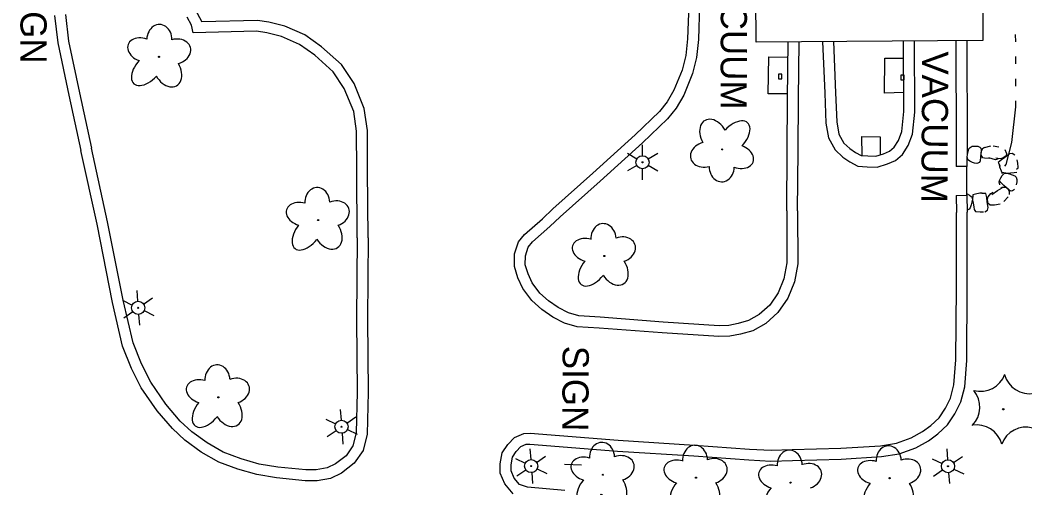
# Model space of a CAD drawing. Extents: x 589250 to 1188077, y 162953 to 363065.
# Drawn here: x 594403.1 to 594633.4, y 184621.1 to 184728.4 of the extents above; entities that cross this region are included whole.
import ezdxf

# ---------------------------------------------------------------- set-up
doc = ezdxf.new("R2010")
doc.units = 0
for name, color, linetype in [('E_AREA', 7, 'Continuous'), ('E_BLD', 7, 'Continuous'), ('E_BLD_Text', 7, 'Continuous'), ('E_BLD_Vacuum', 7, 'Continuous'), ('E_DRN_RipRap', 7, 'Continuous'), ('E_DWY', 7, 'Continuous'), ('E_LAND_Vegetation', 7, 'Continuous'), ('E_LTG', 7, 'Continuous'), ('E_SGN', 7, 'Continuous'), ('E_SGN_Text', 7, 'Continuous'), ('E_WTR_FlowLine', 7, 'Continuous')]:
    doc.layers.add(name, color=color, linetype=linetype)

msp = doc.modelspace()

# ---------------------------------------------------------------- linework, layer by layer
at = {"layer": 'E_AREA'}
for p, q in [((594574.62, 184711.46), (594574.77, 184719.92)), ((594574.77, 184719.92), (594579.13, 184719.86)), ((594601.23, 184711.63), (594601.33, 184719.62)), ((594601.33, 184719.62), (594605.65, 184719.67)), ((594605.67, 184711.8), (594601.23, 184711.63)), ((594579.05, 184711.46), (594574.62, 184711.46)), ((594596.06, 184701.69), (594600.24, 184701.58)), ((594596.13, 184697.33), (594596.06, 184701.69)), ((594600.24, 184701.58), (594600.24, 184697.47))]:
    msp.add_line(p, q, dxfattribs=at)
at = {"layer": 'E_BLD'}
for p, q in [((594571.85, 184723.33), (594571.78, 184734.03)), ((594623.75, 184734.42), (594623.82, 184723.68)), ((594623.82, 184723.68), (594571.85, 184723.33))]:
    msp.add_line(p, q, dxfattribs=at)
at = {"layer": 'E_BLD_Vacuum'}
for p, q in [((594576.97, 184715.98), (594576.97, 184714.88)), ((594577.72, 184715.98), (594576.97, 184715.98)), ((594576.97, 184714.88), (594577.72, 184714.88)), ((594577.72, 184714.88), (594577.72, 184715.98)), ((594604.99, 184715.77), (594604.98, 184714.67)), ((594604.98, 184714.67), (594605.73, 184714.67)), ((594605.74, 184715.77), (594604.99, 184715.77)), ((594605.73, 184714.67), (594605.74, 184715.77))]:
    msp.add_line(p, q, dxfattribs=at)
at = {"layer": 'E_DRN_RipRap'}
for p, q in [((594620.25, 184697.57), (594620.42, 184698.19)), ((594620.42, 184698.19), (594620.61, 184698.87)), ((594620.61, 184698.87), (594620.87, 184699.16)), ((594620.87, 184699.16), (594621.33, 184699.42)), ((594621.33, 184699.42), (594621.88, 184699.46)), ((594621.88, 184699.46), (594622.62, 184699.43)), ((594622.62, 184699.43), (594623.12, 184699.25)), ((594623.12, 184699.25), (594623.35, 184699.01)), ((594623.43, 184698.52), (594623.29, 184696.93)), ((594623.41, 184698.28), (594623.33, 184697.51)), ((594623.35, 184699.01), (594623.43, 184698.52)), ((594623.72, 184698.81), (594623.41, 184698.28)), ((594624.18, 184699.15), (594623.72, 184698.81)), ((594624.18, 184699.15), (594625.61, 184699.52)), ((594626.17, 184699.5), (594627.49, 184699.3)), ((594628.83, 184698.7), (594629.23, 184697.81)), ((594620.17, 184696.9), (594620.25, 184697.57)), ((594620.33, 184696.37), (594620.17, 184696.9)), ((594620.47, 184696.25), (594620.33, 184696.37)), ((594620.85, 184695.98), (594620.47, 184696.25)), ((594621.4, 184695.69), (594620.85, 184695.98)), ((594621.92, 184695.54), (594621.4, 184695.69)), ((594623.06, 184695.71), (594622.4, 184695.49)), ((594623.15, 184696.09), (594623.06, 184695.71)), ((594623.29, 184696.93), (594623.15, 184696.09)), ((594623.81, 184696.8), (594623.33, 184697.51)), ((594624.21, 184696.71), (594623.81, 184696.8)), ((594625.4, 184696.63), (594624.21, 184696.71)), ((594626.7, 184696.36), (594625.17, 184696.77)), ((594627.32, 184696.44), (594626.7, 184696.36)), ((594627.74, 184696.54), (594626.79, 184696.68)), ((594628.04, 184696.33), (594627.34, 184695.68)), ((594627.34, 184695.68), (594627.75, 184694.84)), ((594628.4, 184696.72), (594627.74, 184696.54)), ((594628.86, 184696.85), (594628.04, 184696.33)), ((594629.11, 184697.21), (594628.4, 184696.72)), ((594629.65, 184697.45), (594628.86, 184696.85)), ((594629.23, 184697.81), (594629.11, 184697.21)), ((594629.92, 184697.7), (594629.65, 184697.45)), ((594630.55, 184697.79), (594629.92, 184697.7)), ((594631.14, 184697.43), (594630.55, 184697.79)), ((594631.82, 184695.59), (594631.63, 184696.33)), ((594622.4, 184695.49), (594621.92, 184695.54)), ((594627.5, 184695.24), (594627.58, 184694.7)), ((594627.58, 184694.7), (594627.99, 184693.81)), ((594627.99, 184693.81), (594628.25, 184693.2)), ((594628.19, 184693.49), (594629.44, 184693.3)), ((594630.13, 184693.37), (594630.99, 184693.44)), ((594630.99, 184693.44), (594631.62, 184693.49)), ((594631.54, 184694.16), (594631.88, 184694.5)), ((594631.92, 184694.65), (594631.82, 184695.59)), ((594631.88, 184694.5), (594631.92, 184694.65)), ((594627.57, 184691.25), (594627.68, 184691.72)), ((594627.72, 184690.57), (594627.57, 184691.25)), ((594627.68, 184691.72), (594627.89, 184692.22)), ((594628.03, 184691.03), (594627.78, 184691.32)), ((594627.89, 184692.22), (594628.24, 184692.73)), ((594628.24, 184692.73), (594628.55, 184693.07)), ((594628.55, 184693.07), (594628.68, 184693.2)), ((594628.68, 184693.2), (594629.24, 184693.3)), ((594629.24, 184693.3), (594629.89, 184693.14)), ((594629.44, 184693.3), (594630.13, 184693.37)), ((594629.89, 184693.14), (594630.49, 184692.9)), ((594630.49, 184692.9), (594631.14, 184692.63)), ((594631.14, 184692.63), (594631.4, 184692.34)), ((594631.4, 184692.34), (594631.61, 184691.84)), ((594631.58, 184691.29), (594631.46, 184690.56)), ((594631.61, 184691.84), (594631.58, 184691.29)), ((594625.61, 184688.63), (594626.16, 184688.93)), ((594625.86, 184688.39), (594627.17, 184689.28)), ((594627.17, 184689.28), (594628.2, 184689.87)), ((594627.92, 184689.8), (594628.23, 184690.08)), ((594628.63, 184690.42), (594628.03, 184691.03)), ((594628.23, 184690.08), (594629.08, 184690.05)), ((594629.85, 184689.39), (594628.63, 184690.42)), ((594629.67, 184689.54), (594629.08, 184690.05)), ((594629.92, 184688.99), (594629.67, 184689.54)), ((594630.3, 184689.17), (594629.85, 184689.39)), ((594629.94, 184688.41), (594629.92, 184688.99)), ((594630.63, 184689.22), (594630.3, 184689.17)), ((594631.06, 184689.52), (594630.63, 184689.22)), ((594620.2, 184688.51), (594620.75, 184688.21)), ((594620.75, 184688.21), (594621.11, 184687.93)), ((594621.11, 184687.93), (594621.25, 184687.81)), ((594621.3, 184686.6), (594621.12, 184685.98)), ((594621.25, 184687.81), (594621.4, 184687.27)), ((594621.4, 184687.27), (594621.3, 184686.6)), ((594621.5, 184688.33), (594621.42, 184687.06)), ((594621.42, 184687.06), (594621.56, 184686.39)), ((594622.14, 184688.46), (594621.5, 184688.33)), ((594623.1, 184688.7), (594622.14, 184688.46)), ((594623.65, 184688.66), (594623.1, 184688.7)), ((594624.46, 184688.61), (594623.53, 184688.64)), ((594624.72, 184687.69), (594624.46, 184688.61)), ((594624.8, 184686.72), (594624.72, 184687.69)), ((594624.95, 184685.74), (594624.8, 184686.72)), ((594624.89, 184687.19), (594625.03, 184687.86)), ((594625, 184686.33), (594624.89, 184687.19)), ((594625.03, 184687.86), (594625.61, 184688.63)), ((594629.58, 184687.85), (594628.59, 184686.75)), ((594620.65, 184685.03), (594620.17, 184684.78)), ((594620.91, 184685.31), (594620.65, 184685.03)), ((594621.12, 184685.98), (594620.91, 184685.31)), ((594621.56, 184686.39), (594621.71, 184685.53)), ((594621.71, 184685.53), (594621.81, 184684.91)), ((594621.81, 184684.91), (594622.08, 184684.51)), ((594622.08, 184684.51), (594622.22, 184684.45)), ((594622.22, 184684.45), (594623.17, 184684.37)), ((594623.17, 184684.37), (594623.93, 184684.4)), ((594624.24, 184684.43), (594624.84, 184684.79)), ((594624.84, 184684.79), (594625.05, 184685.39)), ((594625.05, 184685.39), (594624.95, 184685.74)), ((594625.47, 184685.95), (594625, 184686.33)), ((594626.44, 184685.89), (594625.47, 184685.95)), ((594627.75, 184686.16), (594626.44, 184685.89))]:
    msp.add_line(p, q, dxfattribs=at)
at = {"layer": 'E_DWY'}
for p, q in [((594444.81, 184728.05), (594443.31, 184730.74)), ((594556.38, 184731.89), (594556.13, 184724.08)), ((594558.88, 184731.84), (594558.62, 184723.89)), ((594411.06, 184729.43), (594411.77, 184723.16)), ((594413.55, 184729.65), (594414.24, 184723.57)), ((594442.43, 184727.18), (594441.4, 184729.04)), ((594444.82, 184728), (594444.81, 184728.05)), ((594457.52, 184728.3), (594444.82, 184728)), ((594460.17, 184727.88), (594457.52, 184728.3)), ((594442.77, 184725.45), (594442.43, 184727.18)), ((594457.35, 184725.79), (594442.77, 184725.45)), ((594459.67, 184725.43), (594457.35, 184725.79)), ((594463.84, 184726.94), (594460.17, 184727.88)), ((594468.4, 184724.97), (594463.84, 184726.94)), ((594414.24, 184723.57), (594416.79, 184711.65)), ((594463.03, 184724.57), (594459.67, 184725.43)), ((594467.18, 184722.78), (594463.03, 184724.57)), ((594472.24, 184722.26), (594468.4, 184724.97)), ((594556.13, 184724.08), (594555.69, 184720.25)), ((594558.62, 184723.89), (594558.15, 184719.81)), ((594579.04, 184710.32), (594579.16, 184723.38)), ((594581.54, 184710.3), (594581.66, 184723.4)), ((594587.02, 184723.43), (594587.56, 184711.58)), ((594589.53, 184723.45), (594590.06, 184711.68)), ((594605.69, 184707.39), (594605.64, 184723.56)), ((594608.19, 184707.27), (594608.14, 184723.58)), ((594617.62, 184723.64), (594617.69, 184699.66)), ((594620.12, 184723.66), (594620.19, 184699.66)), ((594411.77, 184723.16), (594414.34, 184711.12)), ((594470.69, 184720.3), (594467.18, 184722.78)), ((594476.79, 184718.19), (594472.24, 184722.26)), ((594474.89, 184716.54), (594470.69, 184720.3)), ((594555.69, 184720.25), (594554.88, 184716.86)), ((594558.15, 184719.81), (594557.27, 184716.09)), ((594477.45, 184712.65), (594474.89, 184716.54)), ((594479.67, 184713.83), (594476.79, 184718.19)), ((594554.88, 184716.86), (594553.01, 184712.28)), ((594557.27, 184716.09), (594555.25, 184711.16)), ((594479.6, 184707.44), (594477.45, 184712.65)), ((594482.03, 184708.1), (594479.67, 184713.83)), ((594553.01, 184712.28), (594551.41, 184709.63)), ((594414.34, 184711.12), (594417.07, 184698.49)), ((594416.79, 184711.65), (594419.51, 184699.02)), ((594551.41, 184709.63), (594549.65, 184707.39)), ((594555.25, 184711.16), (594553.47, 184708.2)), ((594578.96, 184698.46), (594579.04, 184710.32)), ((594581.46, 184698.44), (594581.54, 184710.3)), ((594587.56, 184711.58), (594587.81, 184704.74)), ((594590.06, 184711.68), (594590.3, 184705.01)), ((594480.25, 184702.88), (594479.6, 184707.44)), ((594482.75, 184703.06), (594482.03, 184708.1)), ((594549.65, 184707.39), (594544.11, 184702.04)), ((594553.47, 184708.2), (594551.51, 184705.71)), ((594605.25, 184702.79), (594605.69, 184707.39)), ((594607.71, 184702.2), (594608.19, 184707.27)), ((594551.51, 184705.71), (594545.81, 184700.21)), ((594590.3, 184705.01), (594590.8, 184702.24)), ((594480.29, 184693.97), (594480.25, 184702.88)), ((594482.79, 184693.99), (594482.75, 184703.06)), ((594587.81, 184704.74), (594588.42, 184701.38)), ((594604.45, 184700.75), (594605.25, 184702.79)), ((594544.11, 184702.04), (594534.39, 184693.28)), ((594588.42, 184701.38), (594589.97, 184698.64)), ((594590.8, 184702.24), (594591.97, 184700.18)), ((594603.45, 184699.23), (594604.45, 184700.75)), ((594606.68, 184699.6), (594607.71, 184702.2)), ((594420.77, 184681.55), (594417.07, 184698.49)), ((594423.21, 184682.07), (594419.51, 184699.02)), ((594545.81, 184700.21), (594536.06, 184691.42)), ((594578.85, 184684.64), (594578.96, 184698.46)), ((594581.35, 184684.62), (594581.46, 184698.44)), ((594589.97, 184698.64), (594591.71, 184696.94)), ((594591.97, 184700.18), (594593.28, 184698.9)), ((594593.28, 184698.9), (594594.59, 184698.03)), ((594594.59, 184698.03), (594595.87, 184697.35)), ((594601.03, 184697.72), (594602.4, 184698.34)), ((594602.4, 184698.34), (594603.45, 184699.23)), ((594605.35, 184697.56), (594606.68, 184699.6)), ((594617.69, 184699.66), (594617.65, 184694.8)), ((594620.19, 184699.66), (594620.15, 184694.77)), ((594591.71, 184696.94), (594593.31, 184695.88)), ((594593.31, 184695.88), (594595.16, 184694.89)), ((594595.87, 184697.35), (594597.43, 184697.24)), ((594597.43, 184697.24), (594599.25, 184697.16)), ((594599.25, 184697.16), (594601.03, 184697.72)), ((594601.93, 184695.39), (594603.75, 184696.2)), ((594603.75, 184696.2), (594605.35, 184697.56)), ((594480.38, 184678.45), (594480.29, 184693.97)), ((594482.88, 184678.47), (594482.79, 184693.99)), ((594595.16, 184694.89), (594597.29, 184694.74)), ((594597.29, 184694.74), (594599.58, 184694.64)), ((594599.58, 184694.64), (594601.93, 184695.39)), ((594620.15, 184694.77), (594617.65, 184694.8)), ((594620.16, 184688.21), (594620.15, 184694.77)), ((594534.39, 184693.28), (594525.23, 184685.1)), ((594536.06, 184691.42), (594526.93, 184683.26)), ((594617.66, 184688.16), (594620.16, 184688.21)), ((594617.66, 184688.16), (594617.73, 184684.24)), ((594620.16, 184688.21), (594620.23, 184684.29)), ((594525.23, 184685.1), (594522.85, 184682.83)), ((594578.85, 184684.64), (594578.86, 184672.67)), ((594581.35, 184684.62), (594581.36, 184672.44)), ((594617.74, 184667.09), (594617.73, 184684.24)), ((594620.24, 184667.08), (594620.23, 184684.29)), ((594426.75, 184664.14), (594423.21, 184682.07)), ((594518.77, 184679.23), (594522.85, 184682.83)), ((594526.93, 184683.26), (594524.57, 184681.02)), ((594424.31, 184663.61), (594420.77, 184681.55)), ((594520.58, 184677.5), (594524.57, 184681.02)), ((594480.38, 184678.45), (594480.24, 184659.73)), ((594482.88, 184678.47), (594482.74, 184659.75)), ((594516.48, 184674.74), (594517.36, 184677.54)), ((594517.36, 184677.54), (594518.77, 184679.23)), ((594519.6, 184676.32), (594520.58, 184677.5)), ((594518.98, 184674.33), (594519.6, 184676.32)), ((594516.42, 184671.87), (594516.48, 184674.74)), ((594518.93, 184672.22), (594518.98, 184674.33)), ((594578.86, 184672.67), (594578.19, 184669.03)), ((594517.23, 184669.24), (594516.42, 184671.87)), ((594519.57, 184670.16), (594518.93, 184672.22)), ((594581.36, 184672.44), (594580.61, 184668.34)), ((594518.39, 184666.83), (594517.23, 184669.24)), ((594520.54, 184668.12), (594519.57, 184670.16)), ((594522.28, 184665.75), (594520.54, 184668.12)), ((594578.19, 184669.03), (594576.9, 184665.79)), ((594580.61, 184668.34), (594579.11, 184664.59)), ((594520.41, 184664.07), (594518.39, 184666.83)), ((594524.27, 184663.96), (594522.28, 184665.75)), ((594576.9, 184665.79), (594574.95, 184663.01)), ((594617.63, 184650.43), (594617.74, 184667.09)), ((594620.13, 184650.31), (594620.24, 184667.08)), ((594426.64, 184653.58), (594424.31, 184663.61)), ((594429.04, 184654.33), (594426.75, 184664.14)), ((594522.72, 184661.99), (594520.41, 184664.07)), ((594526.5, 184662.43), (594524.27, 184663.96)), ((594579.11, 184664.59), (594576.83, 184661.34)), ((594525.21, 184660.28), (594522.72, 184661.99)), ((594528.85, 184661.21), (594526.5, 184662.43)), ((594531.23, 184660.54), (594528.85, 184661.21)), ((594574.95, 184663.01), (594572.56, 184660.86)), ((594576.83, 184661.34), (594574.03, 184658.82)), ((594480.24, 184659.73), (594480.41, 184643.07)), ((594482.74, 184659.75), (594482.91, 184643.05)), ((594527.93, 184658.87), (594525.21, 184660.28)), ((594530.81, 184658.06), (594527.93, 184658.87)), ((594536.06, 184660.22), (594531.23, 184660.54)), ((594550.49, 184659.13), (594536.06, 184660.22)), ((594563.34, 184658.29), (594550.49, 184659.13)), ((594570.11, 184659.47), (594567.68, 184658.8)), ((594572.56, 184660.86), (594570.11, 184659.47)), ((594535.89, 184657.72), (594530.81, 184658.06)), ((594550.31, 184656.63), (594535.89, 184657.72)), ((594563.3, 184655.79), (594550.31, 184656.63)), ((594565.54, 184658.35), (594563.34, 184658.29)), ((594567.68, 184658.8), (594565.54, 184658.35)), ((594571.07, 184657.14), (594568.27, 184656.37)), ((594574.03, 184658.82), (594571.07, 184657.14)), ((594430.94, 184649.51), (594429.04, 184654.33)), ((594565.83, 184655.86), (594563.3, 184655.79)), ((594568.27, 184656.37), (594565.83, 184655.86)), ((594428.65, 184648.48), (594426.64, 184653.58)), ((594617.15, 184644.71), (594617.63, 184650.43)), ((594619.63, 184644.3), (594620.13, 184650.31)), ((594430.91, 184644.03), (594428.65, 184648.48)), ((594433.07, 184645.31), (594430.94, 184649.51)), ((594436.51, 184640.28), (594433.07, 184645.31)), ((594434.53, 184638.75), (594430.91, 184644.03)), ((594480.41, 184643.07), (594480.16, 184633.74)), ((594482.91, 184643.05), (594482.66, 184633.41)), ((594616.39, 184641.69), (594617.15, 184644.71)), ((594618.75, 184640.83), (594619.63, 184644.3)), ((594615.24, 184639.34), (594616.39, 184641.69)), ((594617.41, 184638.08), (594618.75, 184640.83)), ((594438.05, 184634.69), (594434.53, 184638.75)), ((594439.84, 184636.43), (594436.51, 184640.28)), ((594613.77, 184637.19), (594615.24, 184639.34)), ((594442.52, 184633.96), (594439.84, 184636.43)), ((594611.91, 184635.4), (594613.77, 184637.19)), ((594615.69, 184635.56), (594617.41, 184638.08)), ((594440.93, 184632.02), (594438.05, 184634.69)), ((594446.03, 184631.41), (594442.52, 184633.96)), ((594480.16, 184633.74), (594479.44, 184630.73)), ((594516.47, 184632.63), (594518.62, 184633.6)), ((594518.62, 184633.6), (594520.06, 184633.61)), ((594520.06, 184633.61), (594540.24, 184632.03)), ((594607.39, 184632.57), (594609.98, 184634.03)), ((594609.98, 184634.03), (594611.91, 184635.4)), ((594613.51, 184633.46), (594615.69, 184635.56)), ((594444.67, 184629.31), (594440.93, 184632.02)), ((594449.72, 184629.28), (594446.03, 184631.41)), ((594482.66, 184633.41), (594481.76, 184629.69)), ((594514.91, 184631.02), (594516.47, 184632.63)), ((594540.24, 184632.03), (594557.74, 184630.9)), ((594600.31, 184630.75), (594603.99, 184631.37)), ((594603.99, 184631.37), (594607.39, 184632.57)), ((594608.42, 184630.28), (594611.32, 184631.91)), ((594611.32, 184631.91), (594613.51, 184633.46)), ((594448.66, 184627.01), (594444.67, 184629.31)), ((594453.83, 184627.78), (594449.72, 184629.28)), ((594479.44, 184630.73), (594477.86, 184628.48)), ((594481.76, 184629.69), (594479.69, 184626.74)), ((594513.18, 184626.64), (594513.65, 184629.13)), ((594513.65, 184629.13), (594514.91, 184631.02)), ((594516.01, 184628.16), (594516.87, 184629.45)), ((594516.87, 184629.45), (594517.93, 184630.55)), ((594517.93, 184630.55), (594519.16, 184631.1)), ((594519.16, 184631.1), (594519.97, 184631.1)), ((594519.97, 184631.1), (594540.06, 184629.54)), ((594540.06, 184629.54), (594557.57, 184628.41)), ((594557.74, 184630.9), (594570.32, 184630.01)), ((594570.32, 184630.01), (594575.26, 184629.75)), ((594575.26, 184629.75), (594580.13, 184629.9)), ((594580.13, 184629.9), (594591.21, 184630.18)), ((594591.21, 184630.18), (594600.31, 184630.75)), ((594600.6, 184628.27), (594604.62, 184628.94)), ((594604.62, 184628.94), (594608.42, 184630.28)), ((594453.05, 184625.41), (594448.66, 184627.01)), ((594457.94, 184626.57), (594453.83, 184627.78)), ((594475.46, 184626.59), (594473.53, 184625.67)), ((594477.86, 184628.48), (594475.46, 184626.59)), ((594479.69, 184626.74), (594476.79, 184624.45)), ((594513.15, 184624.51), (594513.18, 184626.64)), ((594515.68, 184626.39), (594516.01, 184628.16)), ((594557.57, 184628.41), (594570.17, 184627.52)), ((594570.17, 184627.52), (594575.23, 184627.25)), ((594575.23, 184627.25), (594580.2, 184627.4)), ((594580.2, 184627.4), (594591.32, 184627.68)), ((594591.32, 184627.68), (594600.6, 184628.27)), ((594457.38, 184624.13), (594453.05, 184625.41)), ((594462.25, 184625.86), (594457.94, 184626.57)), ((594468.6, 184625.2), (594462.25, 184625.86)), ((594471.03, 184625.21), (594468.6, 184625.2)), ((594473.53, 184625.67), (594471.03, 184625.21)), ((594476.79, 184624.45), (594474.31, 184623.27)), ((594514.21, 184622.02), (594513.15, 184624.51)), ((594515.66, 184625), (594515.68, 184626.39)), ((594516.37, 184623.33), (594515.66, 184625)), ((594461.92, 184623.38), (594457.38, 184624.13)), ((594468.48, 184622.7), (594461.92, 184623.38)), ((594471.26, 184622.72), (594468.48, 184622.7)), ((594474.31, 184623.27), (594471.26, 184622.72)), ((594516.12, 184619.72), (594514.21, 184622.02)), ((594517.58, 184621.87), (594516.37, 184623.33)), ((594519.43, 184621.28), (594517.58, 184621.87)), ((594528, 184620.53), (594519.43, 184621.28))]:
    msp.add_line(p, q, dxfattribs=at)
at = {"layer": 'E_LAND_Vegetation'}
for centre, radius in [((594434.98, 184719.93), 0.128), ((594564.07, 184698.71), 0.128), ((594471.47, 184682.52), 0.128), ((594537.05, 184674.27), 0.128), ((594448.57, 184641.86), 0.128), ((594628.47, 184639.14), 0.167), ((594536.72, 184624.11), 0.128), ((594558.04, 184623.44), 0.128), ((594579.73, 184622.3), 0.128), ((594602.43, 184623.33), 0.128)]:
    msp.add_circle(centre, radius, dxfattribs=at)
for centre, radius, start, end in [((594623.28, 184649.15), 5.9, 254.5704, 340.3353), ((594634.49, 184648.6), 5.9, 194.5657, 280.3307), ((594617.21, 184639.64), 5.9, 314.5704, 40.3353), ((594622.4, 184629.63), 5.91, 14.6101, 100.2862), ((594633.67, 184629.13), 5.9, 74.5704, 160.3353)]:
    msp.add_arc(centre, radius, start, end, dxfattribs=at)
for centre, major_axis, ratio in [((594435.06, 184723.92), (-0.07, -3.45), 0.832022), ((594431.3, 184721.53), (3.41, -1.24), 0.716896), ((594438.69, 184721.14), (-3.48, -0.97), 0.782863), ((594432.4, 184717.31), (3.19, 3.53), 0.560249), ((594436.91, 184716.98), (-2.07, 3.68), 0.691916), ((594562.16, 184701.68), (2.04, -3.69), 0.691916), ((594566.67, 184701.32), (-3.21, -3.5), 0.560249), ((594560.34, 184697.54), (3.49, 0.95), 0.782863), ((594567.74, 184697.09), (-3.4, 1.27), 0.716896), ((594563.96, 184694.73), (0.09, 3.45), 0.832022), ((594471.27, 184686.5), (0.18, -3.45), 0.832022), ((594467.69, 184683.85), (3.49, -1), 0.716896), ((594475.09, 184683.98), (-3.4, -1.21), 0.782863), ((594469.08, 184679.72), (2.93, 3.74), 0.560249), ((594473.6, 184679.71), (-2.32, 3.52), 0.691916), ((594536.85, 184678.24), (0.18, -3.45), 0.832022), ((594533.26, 184675.6), (3.49, -1), 0.716896), ((594540.67, 184675.73), (-3.4, -1.21), 0.782863), ((594534.66, 184671.47), (2.93, 3.74), 0.560249), ((594539.18, 184671.45), (-2.32, 3.52), 0.691916), ((594448.37, 184645.84), (0.18, -3.45), 0.832022), ((594444.78, 184643.19), (3.49, -1), 0.716896), ((594452.19, 184643.32), (-3.4, -1.21), 0.782863), ((594446.18, 184639.06), (2.93, 3.74), 0.560249), ((594450.7, 184639.05), (-2.32, 3.52), 0.691916), ((594536.53, 184628.09), (0.18, -3.45), 0.832022), ((594540.35, 184625.57), (-3.4, -1.21), 0.782863), ((594557.85, 184627.41), (0.18, -3.45), 0.832022), ((594579.53, 184626.27), (0.18, -3.45), 0.832022), ((594602.23, 184627.3), (0.18, -3.45), 0.832022), ((594532.94, 184625.44), (3.49, -1), 0.716896), ((594554.26, 184624.77), (3.49, -1), 0.716896), ((594561.67, 184624.9), (-3.4, -1.21), 0.782863), ((594575.95, 184623.63), (3.49, -1), 0.716896), ((594583.35, 184623.76), (-3.4, -1.21), 0.782863), ((594598.64, 184624.66), (3.49, -1), 0.716896), ((594606.05, 184624.79), (-3.4, -1.21), 0.782863), ((594534.33, 184621.31), (2.93, 3.74), 0.560249), ((594538.86, 184621.3), (-2.32, 3.52), 0.691916), ((594555.65, 184620.64), (2.93, 3.74), 0.560249), ((594560.18, 184620.62), (-2.32, 3.52), 0.691916), ((594600.04, 184620.53), (2.93, 3.74), 0.560249), ((594604.56, 184620.51), (-2.32, 3.52), 0.691916), ((594577.34, 184619.5), (2.93, 3.74), 0.560249)]:
    msp.add_ellipse(centre, major_axis=major_axis, ratio=ratio, start_param=1.570796, end_param=4.712389, dxfattribs=at)
at = {"layer": 'E_LTG'}
for p, q in [((594545.81, 184697.26), (594545.81, 184699.76)), ((594544.51, 184696.51), (594542.34, 184697.77)), ((594549.27, 184697.76), (594547.11, 184696.51)), ((594544.5, 184695.01), (594542.34, 184693.77)), ((594545.8, 184691.76), (594545.8, 184694.26)), ((594549.27, 184693.76), (594547.1, 184695.01)), ((594429.89, 184666.37), (594430.08, 184663.88)), ((594426.59, 184664.12), (594428.84, 184663.03)), ((594431.43, 184663.23), (594433.5, 184664.64)), ((594426.89, 184660.13), (594428.96, 184661.54)), ((594431.55, 184661.74), (594433.8, 184660.65)), ((594430.31, 184660.89), (594430.5, 184658.4)), ((594476.5, 184639.1), (594476.69, 184636.61)), ((594473.2, 184636.85), (594475.45, 184635.76)), ((594478.04, 184635.96), (594480.11, 184637.37)), ((594473.5, 184632.86), (594475.57, 184634.27)), ((594476.92, 184633.62), (594477.11, 184631.13)), ((594478.16, 184634.47), (594480.41, 184633.38)), ((594519.98, 184630.08), (594520.17, 184627.59)), ((594615.51, 184630.05), (594615.7, 184627.55)), ((594516.68, 184627.82), (594518.93, 184626.74)), ((594521.52, 184626.94), (594523.58, 184628.35)), ((594612.21, 184627.79), (594614.46, 184626.71)), ((594617.05, 184626.9), (594619.12, 184628.32)), ((594516.98, 184623.84), (594519.04, 184625.25)), ((594520.4, 184624.6), (594520.59, 184622.11)), ((594521.63, 184625.44), (594523.89, 184624.36)), ((594612.51, 184623.8), (594614.58, 184625.21)), ((594615.93, 184624.56), (594616.12, 184622.07)), ((594617.17, 184625.41), (594619.42, 184624.33))]:
    msp.add_line(p, q, dxfattribs=at)
for centre, radius in [((594545.8, 184695.76), 1.5), ((594545.8, 184695.76), 0.125), ((594430.2, 184662.38), 1.5), ((594430.2, 184662.38), 0.125), ((594476.8, 184635.12), 1.5), ((594476.8, 184635.12), 0.125), ((594520.28, 184626.09), 1.5), ((594615.81, 184626.06), 1.5), ((594520.28, 184626.09), 0.125), ((594615.81, 184626.06), 0.125)]:
    msp.add_circle(centre, radius, dxfattribs=at)
at = {"layer": 'E_SGN'}
msp.add_line((594527.93, 184626.57), (594531.78, 184626.35), dxfattribs=at)
at = {"layer": 'E_WTR_FlowLine'}
for p, q in [((594631.33, 184723.37), (594631.3, 184725.06)), ((594631.39, 184718.3), (594631.37, 184719.99)), ((594631.38, 184713.23), (594631.39, 184714.92)), ((594631.36, 184708.46), (594631.37, 184709.85)), ((594630.45, 184700.33), (594631.36, 184708.46)), ((594629.11, 184695.25), (594630.45, 184700.33)), ((594628.87, 184694.86), (594629.11, 184695.25))]:
    msp.add_line(p, q, dxfattribs=at)

# ---------------------------------------------------------------- texts
at = {"layer": 'E_BLD_Text'}
for rotation, p in [(269.8838, (594563.76, 184742.62)), (269.6372, (594609.9, 184721.23))]:
    msp.add_text('VACUUM', height=6, rotation=rotation, dxfattribs=at).set_placement(p)
at = {"layer": 'E_SGN_Text'}
for rotation, p in [(269.969, (594403.23, 184737.99)), (269.6372, (594527.5, 184653.7))]:
    msp.add_text('SIGN', height=6, rotation=rotation, dxfattribs=at).set_placement(p)

doc.saveas('drawing.dxf')
